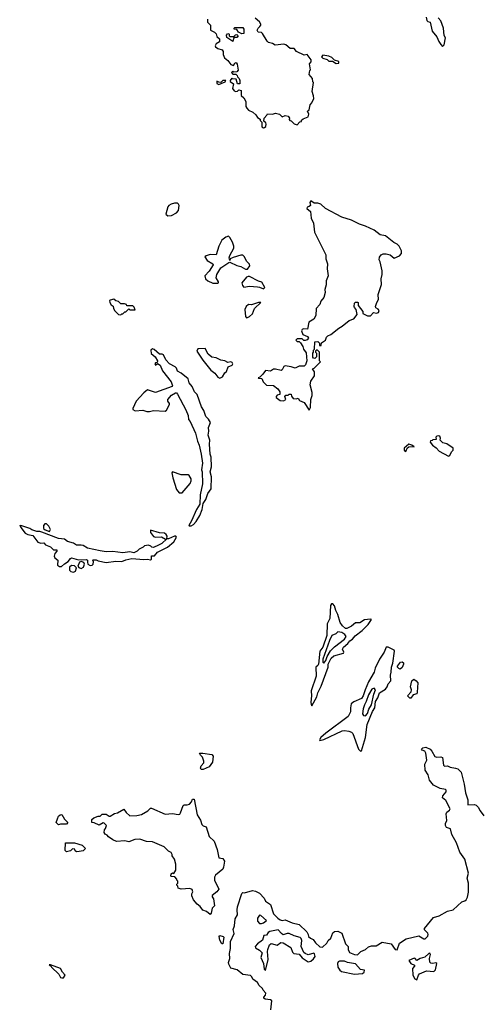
# Model space of a CAD drawing. Extents: x 1861455 to 2058065, y 200073 to 437907.
# Tile 537 of 574: x 2003132 to 2007806, y 391101 to 401040. Entities that reach past the tile are written whole.
import ezdxf

# ---------------------------------------------------------------- set-up
doc = ezdxf.new("R2010")
doc.units = 0

msp = doc.modelspace()

# ---------------------------------------------------------------- linework, layer by layer
at = {"layer": '0CON05XD'}
for points in [[(2005030, 401045), (2005030, 401015), (2005060, 400985), (2005060, 400935), (2005100, 400915), (2005117, 400897), (2005125, 400870), (2005150, 400845), (2005150, 400815), (2005118, 400795), (2005108, 400775), (2005111.2, 400765), (2005135, 400748.1), (2005176.4, 400736.4), (2005187, 400717), (2005188.3, 400688.3), (2005202.5, 400655), (2005236.4, 400626.4), (2005265, 400587.5), (2005291.7, 400578.3), (2005305, 400600), (2005318.3, 400608.3), (2005329.3, 400589.3), (2005338.3, 400531.7), (2005325, 400512.5), (2005295, 400510), (2005285, 400520), (2005272.5, 400505), (2005285, 400490), (2005315, 400490), (2005330, 400475), (2005331.7, 400461.7), (2005350, 400445), (2005357, 400427), (2005357, 400393), (2005333.6, 400393.6), (2005318.3, 400438.3), (2005283, 400443), (2005275, 400450), (2005257.5, 400425), (2005260, 400415), (2005291.7, 400391.7), (2005282.5, 400345), (2005300.5, 400320.5), (2005315, 400313.8), (2005333.3, 400316.7), (2005345, 400330), (2005370, 400325), (2005370, 400275), (2005395, 400250), (2005417.5, 400215), (2005418, 400165), (2005428, 400145), (2005445, 400126.2), (2005487.5, 400105), (2005517.7, 400077.7), (2005535, 400052.5), (2005560, 400035), (2005563, 400023), (2005580, 400005), (2005579.3, 399959.3), (2005595, 399947.5)], [(2005595, 399947.5), (2005605, 399950), (2005617.7, 399962.3), (2005622, 399985), (2005618.3, 399998.3), (2005600, 400015), (2005602.5, 400045), (2005630, 400075), (2005635, 400090), (2005685, 400087.5), (2005715, 400097.5), (2005757, 400087), (2005785, 400060), (2005815, 400072.5), (2005845, 400067.5), (2005857.5, 400045), (2005853, 400033), (2005861.7, 400021.7), (2005875, 400020), (2005905, 399990), (2005935, 399980), (2005961.7, 400008.3), (2005978.3, 400011.7), (2005980, 400025), (2005995, 400040), (2006045, 400060), (2006052.5, 400085), (2006040, 400115), (2006055, 400130), (2006068.3, 400181.7), (2006085, 400200), (2006102.5, 400245), (2006101.7, 400271.7), (2006086.7, 400315), (2006100, 400405), (2006093, 400413), (2006090, 400445), (2006057.5, 400485), (2006063, 400527), (2006070, 400535), (2006060, 400595), (2006077.5, 400615), (2006077.5, 400635), (2006037, 400687), (2006005, 400682.5), (2005928.3, 400718.3), (2005905, 400750), (2005865, 400750), (2005820, 400785), (2005801.7, 400791.7), (2005713, 400783), (2005685, 400800), (2005645, 400810), (2005631.7, 400821.7), (2005585, 400900), (2005575, 400910), (2005543, 400913), (2005533, 400933), (2005540, 400955), (2005559.3, 400970.7), (2005570, 400985), (2005570, 400995), (2005556.4, 401016.4), (2005510, 401055)], [(2007240, 401065), (2007245, 401030), (2007255, 401020), (2007280, 401015), (2007300, 400925), (2007346.1, 400866.1), (2007365, 400820), (2007385, 400790), (2007405, 400770)], [(2007405, 400770), (2007420, 400785), (2007432.5, 400855), (2007420.7, 400880.7), (2007413.3, 400955), (2007385, 401027.5), (2007359.5, 401059.5)], [(2005375, 400897.5), (2005343, 400913), (2005325, 400940), (2005300, 400945), (2005300, 400955), (2005305, 400960), (2005385, 400960), (2005397.5, 400945), (2005395, 400900), (2005375, 400897.5)], [(2005285, 400820), (2005225, 400860), (2005222.5, 400885), (2005231.7, 400898.3), (2005245, 400900), (2005250, 400895), (2005250, 400875), (2005258.3, 400868.3), (2005295, 400870), (2005313, 400887), (2005325, 400890), (2005338.3, 400878.3), (2005325, 400860), (2005305, 400860), (2005291.7, 400848.3), (2005285, 400820)], [(2006328.3, 400598.3), (2006355, 400600), (2006355, 400617.5), (2006312.5, 400632.5), (2006285, 400657.5), (2006255, 400672.5), (2006195, 400680), (2006180, 400665), (2006195, 400650), (2006237, 400637), (2006255, 400620), (2006291.7, 400621.7), (2006328.3, 400598.3)], [(2005145, 400384.4), (2005209.2, 400410.8), (2005213.3, 400425), (2005185, 400425.8), (2005164.4, 400405.6), (2005145, 400407.8), (2005125, 400420), (2005122.9, 400395), (2005145, 400384.4)], [(2004628.3, 399058.3), (2004665, 399063.8), (2004715, 399090), (2004737.1, 399115), (2004742, 399165), (2004737.5, 399177.5), (2004725, 399186.7), (2004695, 399186.7), (2004663.6, 399176.4), (2004640, 399165), (2004628.3, 399151.7), (2004610, 399075), (2004628.3, 399058.3)], [(2006055, 397100), (2006070, 397125), (2006073.3, 397205), (2006087.5, 397245), (2006087.5, 397275), (2006067.5, 397355), (2006075, 397390), (2006110, 397445), (2006110, 397485), (2006090, 397515), (2006108.3, 397521.7), (2006170, 397585), (2006160, 397595), (2006160, 397685), (2006138.3, 397708.3), (2006120, 397695), (2006120, 397685), (2006130, 397675), (2006130, 397635), (2006115, 397620), (2006101.7, 397621.7), (2006093, 397633), (2006092.5, 397675), (2006100, 397685), (2006100, 397705), (2006110, 397715), (2006113, 397787), (2006145, 397790), (2006160, 397775), (2006161.7, 397751.7), (2006178.3, 397751.7), (2006181.7, 397778.3), (2006220, 397805), (2006230, 397835), (2006245, 397850), (2006275, 397862.5), (2006355, 397927.5), (2006390, 397945), (2006460, 398005), (2006509.3, 398020.7), (2006540, 398065), (2006530, 398115), (2006513, 398133), (2006510, 398145), (2006513, 398177), (2006523, 398187), (2006545, 398190), (2006550, 398185), (2006550, 398155), (2006600, 398095), (2006600, 398075), (2006645, 398050), (2006675, 398050), (2006705, 398082.5), (2006737.1, 398077.1), (2006757.8, 398085), (2006765, 398106), (2006755, 398118.1), (2006730.5, 398130.5), (2006726.7, 398145), (2006740, 398185), (2006758, 398215), (2006754.3, 398265), (2006785.9, 398365.9), (2006784.2, 398425), (2006793.9, 398466.1), (2006793.8, 398505), (2006772.5, 398595), (2006762.5, 398615), (2006767, 398643), (2006783.6, 398666.4), (2006805, 398677.5), (2006835, 398677.5), (2006875, 398666.7), (2006915, 398633.8), (2006968, 398655), (2006988.7, 398681.3), (2006990, 398705), (2006965, 398752.5), (2006945, 398773.3), (2006911.2, 398791.2), (2006828.3, 398858.3), (2006775, 398866.7), (2006713.6, 398913.6), (2006625, 398956.7), (2006565, 398976.7), (2006485, 399016.2), (2006385, 399046.2), (2006223, 399133), (2006175, 399176.2), (2006145, 399188.8), (2006108.3, 399188.3), (2006075, 399210), (2006062.5, 399195), (2006070, 399165), (2006057, 399153), (2006035, 399146.7), (2006033.8, 399135), (2006070, 399105), (2006077.5, 399035), (2006098.8, 398985), (2006111.2, 398895), (2006223.3, 398665), (2006223.3, 398625), (2006243, 398577), (2006240, 398525), (2006248.8, 398455), (2006226.7, 398405), (2006226.7, 398365), (2006213.3, 398315), (2006217.5, 398285), (2006203.3, 398235), (2006175, 398197.5), (2006163.6, 398166.4), (2006126.7, 398125), (2006123.3, 398055), (2006103.3, 398016.7), (2006053.9, 397986.1), (2006040, 397915), (2006000.7, 397919.3), (2005986.4, 397913.6), (2005980.7, 397899.3), (2005991.2, 397861.2), (2006040.7, 397840.7), (2006050, 397825), (2006035, 397806.7), (2006015, 397800), (2006003, 397803), (2005985, 397820), (2005935, 397817.5), (2005922.5, 397805), (2005935, 397790), (2005955, 397790), (2005968.3, 397778.3), (2005991.7, 397741.7), (2006000, 397715), (2006027, 397677), (2006033, 397597), (2006020, 397555), (2006005, 397542.5), (2005955, 397543.3), (2005915, 397521.2), (2005875, 397537.1), (2005815, 397544.2), (2005802.2, 397537.8), (2005785, 397506.7), (2005775, 397500), (2005715, 397512.5), (2005695, 397512.5), (2005665, 397492.5), (2005615, 397500), (2005588.3, 397461.7), (2005558.3, 397431.7), (2005540, 397425), (2005545, 397420), (2005578.3, 397418.3), (2005592.5, 397385), (2005625, 397350), (2005697, 397347), (2005740, 397315), (2005760, 397285), (2005760, 397255), (2005735, 397250), (2005722.5, 397235), (2005723.3, 397225), (2005765, 397196.7), (2005796.4, 397193.6), (2005820, 397205), (2005810, 397235), (2005821.7, 397248.3), (2005845, 397250), (2005855, 397260), (2005875, 397260), (2005878.3, 397238.3), (2005896.4, 397216.4), (2005925, 397213.3), (2005945, 397220), (2005960, 397195), (2006006.4, 397176.4), (2006055, 397100)], [(2005135, 398378.8), (2005141.2, 398385), (2005139.2, 398395), (2005116.7, 398435), (2005123.5, 398466.5), (2005165, 398534.3), (2005245, 398590), (2005255, 398593.3), (2005325, 398557.1), (2005365, 398549.2), (2005415, 398520), (2005435, 398520), (2005456, 398555), (2005452.7, 398572.7), (2005423.7, 398603.7), (2005405, 398646.7), (2005385, 398662), (2005365, 398663.3), (2005290.5, 398639.5), (2005260, 398625), (2005255, 398610), (2005250, 398635), (2005255, 398660), (2005296.2, 398735), (2005296.2, 398755), (2005281.2, 398795), (2005255, 398842.5), (2005243, 398853), (2005215, 398844), (2005174.3, 398815), (2005144.4, 398755), (2005118.8, 398665), (2005055, 398669.6), (2005014.6, 398655.4), (2005002, 398645), (2005025, 398609.4), (2005082, 398575), (2005085.7, 398565), (2005047.2, 398502.8), (2005004.2, 398455), (2005010.6, 398425), (2005032.7, 398402.7), (2005085, 398380), (2005135, 398378.8)], [(2005595, 398322.5), (2005607.5, 398335), (2005579.3, 398389.3), (2005545, 398400), (2005455, 398446.2), (2005441.7, 398448.3), (2005425, 398440), (2005378, 398385), (2005382.5, 398355), (2005395, 398341.2), (2005455, 398349.2), (2005535, 398344), (2005555, 398341.2), (2005595, 398322.5)], [(2004155, 398060), (2004165, 398070), (2004175, 398070), (2004195, 398090), (2004205, 398090), (2004235, 398120), (2004245, 398110), (2004298.3, 398111.7), (2004288.3, 398138.3), (2004275, 398150), (2004215, 398150), (2004210, 398165), (2004191.7, 398171.7), (2004155, 398170), (2004130, 398195), (2004103, 398203), (2004085, 398217.5), (2004045, 398210), (2004040, 398205), (2004042.5, 398185), (2004055, 398160), (2004077, 398147), (2004080, 398125), (2004095, 398100), (2004130, 398065), (2004155, 398060)], [(2005425, 398030), (2005435, 398032.5), (2005455, 398042.5), (2005485, 398070), (2005504.5, 398125.5), (2005570, 398185), (2005545, 398185.8), (2005475, 398162.5), (2005445, 398166.2), (2005420, 398145), (2005406.7, 398115), (2005412.5, 398045), (2005425, 398030)], [(2004845, 395930), (2004865, 395932.5), (2004887.5, 395945), (2004916.7, 395975), (2004953.6, 396036.4), (2004976.7, 396095), (2004987.5, 396155), (2005013.3, 396195), (2005033.9, 396256.1), (2005066.2, 396305), (2005071.4, 396425), (2005056.2, 396475), (2005070, 396525), (2005066.2, 396625), (2005058, 396655), (2005048.6, 396755), (2005052.5, 396795), (2005038, 396845), (2005044, 396885), (2005040, 396925), (2005058.9, 396975), (2005038.9, 397008.9), (2005011.2, 397035), (2004993.8, 397095), (2004970.5, 397130.5), (2004926.7, 397255), (2004900, 397285), (2004875, 397337.5), (2004844.3, 397374.3), (2004834.1, 397414.1), (2004765, 397472), (2004725, 397493.3), (2004715, 397522.5), (2004704.1, 397534.1), (2004645, 397566.2), (2004608.8, 397605), (2004585, 397656), (2004572.7, 397662.7), (2004544.2, 397664.2), (2004491.9, 397711.9), (2004473.6, 397716.4), (2004458.8, 397705), (2004461.7, 397671.7), (2004500, 397635), (2004523.3, 397595), (2004520, 397580), (2004505, 397576.7), (2004496.7, 397565), (2004505.8, 397554.2), (2004525, 397570), (2004552.3, 397552.3), (2004576.4, 397496.4), (2004662.7, 397382.7), (2004676.2, 397345), (2004673.6, 397336.4), (2004505, 397277.5), (2004425, 397302.5), (2004385, 397273.3), (2004309.5, 397190.5), (2004273.8, 397115), (2004276.7, 397105), (2004297.7, 397092.3), (2004375, 397100), (2004416.4, 397086.4), (2004445, 397086.2), (2004485, 397096), (2004601.7, 397088.3), (2004615, 397100), (2004644.4, 397155), (2004646.5, 397165), (2004628.8, 397188.8), (2004628.5, 397205), (2004665, 397249.2), (2004705, 397273.8), (2004715, 397273.3), (2004728.3, 397258.3), (2004811.7, 397101.7), (2004836, 397045), (2004838.8, 397005), (2004854, 396985), (2004908.8, 396865), (2004928.8, 396785), (2004946.2, 396745), (2004966.2, 396655), (2004977.5, 396565), (2004967.5, 396495), (2004976.7, 396475), (2004980, 396355), (2004956.7, 396245), (2004951.7, 396148.3), (2004920, 396095), (2004868.8, 395981.2), (2004840, 395935), (2004845, 395930)], [(2005155, 397422.5), (2005180, 397435), (2005203.6, 397476.4), (2005223, 397487), (2005240, 397535), (2005279.1, 397550.9), (2005284.3, 397565), (2005279.5, 397579.5), (2005265, 397587.5), (2005235, 397580), (2005205, 397597.5), (2005165, 397602.5), (2005117, 397627), (2005075, 397632.5), (2005037.5, 397665), (2005005, 397721.2), (2004931.7, 397718.3), (2004922.5, 397695), (2004981.7, 397601.7), (2005065, 397502.5), (2005103, 397473), (2005135, 397432.5), (2005155, 397422.5)], [(2007465, 396632.5), (2007478.3, 396641.7), (2007493, 396677), (2007510, 396695), (2007510, 396715), (2007447.7, 396757.7), (2007407, 396767), (2007380, 396795), (2007383.8, 396815), (2007375.4, 396835.4), (2007365, 396840), (2007346.7, 396835), (2007337.5, 396825), (2007338.3, 396801.7), (2007305, 396800), (2007298.3, 396791.7), (2007281.7, 396788.3), (2007280, 396775), (2007302.5, 396745), (2007339.3, 396719.3), (2007370, 396685), (2007465, 396632.5)], [(2007025, 396680), (2007035, 396687.5), (2007045.5, 396714.5), (2007062.7, 396727.3), (2007101.7, 396731.7), (2007117, 396727), (2007092.5, 396745), (2007064.1, 396755.9), (2007017.5, 396715), (2007014.6, 396694.6), (2007025, 396680)], [(2004775, 396263.3), (2004855, 396357.5), (2004865.9, 396384.1), (2004865.6, 396405.6), (2004845, 396440), (2004835, 396446.7), (2004765, 396446.7), (2004675, 396477.5), (2004670, 396465), (2004680, 396415), (2004717.3, 396297.3), (2004745, 396263.8), (2004775, 396263.3)], [(2003535, 395521.5), (2003555, 395521.9), (2003585, 395548.8), (2003620.8, 395569.2), (2003645, 395602.5), (2003655, 395607.5), (2003725, 395586.7), (2003805, 395592.5), (2003817.5, 395585), (2003815.9, 395564.1), (2003822.5, 395545), (2003845, 395530), (2003865.6, 395534.4), (2003874.2, 395545), (2003876.7, 395566.7), (2003870, 395585), (2003875, 395587.5), (2003905, 395587.5), (2003925, 395577.5), (2004005, 395560), (2004105, 395573.3), (2004165, 395570), (2004203.6, 395586.4), (2004265, 395600), (2004385, 395591.2), (2004425, 395594.3), (2004455, 395588), (2004463.8, 395595), (2004463.1, 395626.9), (2004495, 395628.6), (2004525, 395666.7), (2004625, 395716.2), (2004689.7, 395770.3), (2004717.5, 395815), (2004710, 395825), (2004695, 395826.7), (2004635, 395800), (2004620, 395800), (2004622, 395825), (2004612.4, 395842.4), (2004595, 395855.7), (2004545, 395860), (2004455, 395886.7), (2004452.5, 395865), (2004485, 395824), (2004505, 395816.7), (2004565, 395821.2), (2004605, 395797.5), (2004620, 395800), (2004568.8, 395751.2), (2004535.9, 395734.1), (2004483.6, 395713.6), (2004466, 395716), (2004456.7, 395725), (2004435, 395735.8), (2004395, 395730), (2004380, 395715), (2004340, 395695), (2004320, 395675), (2004285, 395657.5), (2004245, 395668.8), (2004175, 395658.8), (2004075, 395672), (2004005, 395670), (2003945, 395678.8), (2003816.1, 395706.1), (2003775, 395731.2), (2003755, 395736.7), (2003706.1, 395736.1), (2003675.8, 395755.8), (2003615, 395773.8), (2003585, 395796.7), (2003525, 395802.5), (2003355, 395866.7), (2003335, 395873.3), (2003305, 395872.5), (2003255, 395890), (2003235, 395903.3), (2003155, 395930), (2003140, 395930), (2003132.5, 395937.5), (2003142.5, 395915), (2003188.3, 395858.3), (2003215, 395842.5), (2003265, 395832.5), (2003317, 395767), (2003345, 395756.2), (2003375, 395760), (2003395, 395737.5), (2003445, 395717.5), (2003475, 395690), (2003508.3, 395688.3), (2003507.5, 395675), (2003488.6, 395651.4), (2003482, 395625), (2003489.1, 395609.1), (2003517.5, 395585), (2003515.8, 395535), (2003535, 395521.5)], [(2003435, 395873.8), (2003444.3, 395895), (2003428.1, 395928.1), (2003405, 395950), (2003385, 395950), (2003374.4, 395935), (2003374.5, 395904.5), (2003390.2, 395890.2), (2003435, 395873.8)], [(2003755, 395501.9), (2003775.5, 395514.5), (2003785.8, 395545), (2003780.5, 395560.5), (2003755, 395571.2), (2003736.9, 395563.1), (2003720, 395525), (2003729.4, 395509.4), (2003755, 395501.9)], [(2003675, 395463.8), (2003696.9, 395473.1), (2003706.1, 395506.1), (2003686.9, 395526.9), (2003655, 395530), (2003637.1, 395512.9), (2003637.1, 395485), (2003648.5, 395468.5), (2003675, 395463.8)], [(2006085, 394112.5), (2006135, 394204.3), (2006144.7, 394245), (2006179, 394311), (2006247.3, 394502.7), (2006250, 394535), (2006277.3, 394595), (2006305, 394619.2), (2006402.5, 394645), (2006407.5, 394655), (2006393.8, 394685), (2006403.3, 394705), (2006447.4, 394742.6), (2006468.7, 394771.3), (2006495, 394787.5), (2006519.9, 394820.1), (2006591.2, 394875), (2006652.7, 394935), (2006686.7, 394985), (2006675, 394990), (2006615, 394981.8), (2006566.8, 394953.2), (2006525, 394953.1), (2006485, 394917.5), (2006437.8, 394895), (2006425, 394895.9), (2006392.9, 394922.9), (2006370.3, 394955), (2006347.5, 395035), (2006326.5, 395075), (2006320.7, 395100.7), (2006311.4, 395125), (2006295, 395143.8), (2006282.5, 395145), (2006272.2, 395127.8), (2006264.2, 394995), (2006238.2, 394941.8), (2006233.5, 394825), (2006195.1, 394704.9), (2006164, 394665), (2006150.5, 394535), (2006145, 394521.5), (2006125.6, 394504.4), (2006127.1, 394415), (2006075.4, 394265), (2006079.2, 394215), (2006072.5, 394152.5), (2006076.1, 394126.1), (2006085, 394112.5)], [(2006205, 394546.2), (2006225, 394572.5), (2006237.5, 394612.5), (2006271.1, 394668.9), (2006311.3, 394708.7), (2006415, 394786.7), (2006428.8, 394815), (2006417.5, 394835), (2006385, 394853.3), (2006345, 394862.5), (2006325, 394840), (2006285, 394822.5), (2006260.6, 394775), (2006195, 394586.2), (2006195.8, 394555.8), (2006205, 394546.2)], [(2006575, 393656.2), (2006585, 393660), (2006626.2, 393795), (2006643.5, 393925), (2006695, 394055.6), (2006718.9, 394095), (2006725, 394159.1), (2006750, 394195), (2006767.6, 394245), (2006827.6, 394282.4), (2006844.2, 394305), (2006855.1, 394334.9), (2006882.5, 394365), (2006878.7, 394425), (2006886.4, 394455), (2006886.7, 394503.3), (2006901.2, 394545), (2006918, 394665), (2006915, 394677.5), (2006855, 394707.5), (2006835, 394706.7), (2006812.5, 394655), (2006766, 394585), (2006722.9, 394495), (2006712.1, 394455), (2006657.5, 394355), (2006623.9, 394276.1), (2006602, 394215), (2006585, 394188.1), (2006506.2, 394155), (2006480, 394135), (2006472.5, 394095), (2006473.1, 394055), (2006451.1, 394005), (2006225, 393839.6), (2006175.7, 393795), (2006161.7, 393771.7), (2006165, 393764.3), (2006205, 393772.7), (2006389.7, 393860.3), (2006415, 393863.9), (2006457.6, 393857.6), (2006485, 393848), (2006499, 393835), (2006555, 393675.8), (2006575, 393656.2)], [(2006975, 394483.3), (2006960.7, 394490.7), (2006950, 394505), (2006950, 394515), (2006980, 394555), (2006997.5, 394557.5), (2007008.3, 394548.3), (2007010, 394535), (2006995, 394500), (2006975, 394483.3)], [(2007085, 394190), (2007075, 394190), (2007050, 394215), (2007086.2, 394253.8), (2007090, 394275), (2007080, 394305), (2007093.3, 394365), (2007115, 394382.5), (2007137.7, 394367.7), (2007153.3, 394345), (2007148.8, 394251.2), (2007143.3, 394236.7), (2007105.9, 394224.1), (2007085, 394190)], [(2006625, 394013.3), (2006645, 394036.2), (2006658.9, 394081.1), (2006685.8, 394125), (2006708.8, 394231.2), (2006726.7, 394275), (2006711.7, 394291.7), (2006688.3, 394281.7), (2006655, 394225.8), (2006633.7, 394156.4), (2006614.5, 394125), (2006600.6, 394085), (2006594.3, 394034.3), (2006606.4, 394016.4), (2006625, 394013.3)], [(2005670, 391045), (2005680, 391135), (2005667, 391147), (2005613, 391153), (2005600, 391165), (2005600, 391175), (2005617, 391193), (2005617.5, 391215), (2005593.3, 391243.3), (2005585, 391260), (2005550.7, 391290.7), (2005535, 391320), (2005487.5, 391355), (2005478.3, 391378.3), (2005465, 391392.5), (2005385, 391402.5), (2005328.3, 391448.3), (2005265, 391467.5), (2005243.9, 391506.1), (2005242.5, 391525), (2005255.5, 391564.5), (2005250.4, 391615), (2005261.1, 391665), (2005263.1, 391735), (2005298, 391815), (2005289.5, 391855), (2005303.1, 391895), (2005309.3, 391965), (2005332.9, 392005), (2005329.2, 392055), (2005333.7, 392086.3), (2005375, 392220), (2005385, 392230), (2005405, 392227.5), (2005485, 392248.8), (2005515, 392243.3), (2005555, 392222.5), (2005603.6, 392173.6), (2005615, 392142.5), (2005665, 392110), (2005697.5, 392015), (2005740.7, 391970.7), (2005765, 391952.5), (2005785, 391947.5), (2005815, 391952.5), (2005885, 391922.5), (2005955, 391907.5), (2006033, 391833), (2006047.5, 391805), (2006050, 391785), (2006071.7, 391768.3), (2006096.4, 391756.4), (2006120.7, 391720.7), (2006165, 391680), (2006191.7, 391678.3), (2006235, 391720), (2006247.5, 391745), (2006275, 391767.5), (2006297, 391823), (2006313, 391837), (2006345, 391840), (2006385, 391820), (2006423, 391713), (2006450, 391685), (2006450, 391655), (2006462.5, 391625), (2006513, 391603), (2006545, 391600), (2006577, 391633), (2006625, 391653.3), (2006655, 391680), (2006685, 391690), (2006735, 391690), (2006795, 391727.5), (2006885, 391713.3), (2006923.6, 391653.6), (2006945, 391650), (2006970.7, 391719.3), (2007035, 391761.2), (2007165, 391793.1), (2007215, 391762.5), (2007228.3, 391761.7), (2007255, 391790), (2007260, 391805), (2007255, 391820), (2007223, 391853), (2007222.5, 391865), (2007313.6, 391976.4), (2007370, 391995), (2007455, 392042.5), (2007510, 392055), (2007600, 392135), (2007630, 392145), (2007643, 392157), (2007656.4, 392183.6), (2007666.1, 392233.9), (2007667.5, 392325), (2007653.3, 392375), (2007666.4, 392423.6), (2007628.8, 392565), (2007577, 392637), (2007545, 392730), (2007496.8, 392816.8), (2007485, 392872.5), (2007445, 392887.5), (2007432.5, 392905), (2007433.3, 392925), (2007446, 392955), (2007438.8, 393025), (2007448.8, 393041.2), (2007475, 393060), (2007480, 393075), (2007437.5, 393157.5), (2007403.3, 393185), (2007406.7, 393205), (2007441.2, 393245), (2007441.7, 393261.7), (2007435, 393268.8), (2007378.3, 393278.3), (2007313, 393313), (2007273, 393363), (2007257.3, 393417.3), (2007228.8, 393465), (2007226, 393525), (2007245.8, 393564.2), (2007234.3, 393635), (2007225.6, 393655.6), (2007197.5, 393665), (2007191.2, 393675), (2007205, 393690), (2007235, 393696.9), (2007277.3, 393677.3), (2007296.1, 393656.1), (2007325, 393602.5), (2007345, 393596.7), (2007385, 393600), (2007403.3, 393593.3), (2007414.4, 393515), (2007425, 393505.7), (2007455, 393508), (2007482.5, 393495), (2007535.7, 393485.7), (2007556.9, 393476.9), (2007591.2, 393445), (2007622.5, 393325), (2007637, 393237), (2007660, 393165), (2007660, 393115), (2007725, 393117.5), (2007745, 393110), (2007765, 393090), (2007782.5, 393055), (2007822.5, 393005)], [(2004965, 393470), (2004960, 393485), (2004965, 393510), (2004991.7, 393538.3), (2004992.5, 393555), (2004977.5, 393595), (2004957.5, 393615), (2004950, 393635), (2004983.6, 393636.4), (2005075, 393623.3), (2005086.7, 393605), (2005080, 393545), (2005045, 393500), (2004985, 393472.5), (2004965, 393470)], [(2005055, 392008.8), (2005019.7, 392039.7), (2004982.3, 392052.3), (2004957, 392087), (2004925, 392113.3), (2004889.2, 392155), (2004870, 392195), (2004871.2, 392215), (2004881.2, 392235), (2004875, 392260), (2004850.7, 392270.7), (2004765, 392263.8), (2004732.5, 392275), (2004730, 392295), (2004720, 392305), (2004720, 392315), (2004730, 392325), (2004730, 392345), (2004720, 392355), (2004720, 392365), (2004698.3, 392388.3), (2004665, 392390), (2004660, 392395), (2004661.7, 392418.3), (2004675, 392430), (2004688.3, 392421.7), (2004710, 392455), (2004710, 392515), (2004697, 392567), (2004671.7, 392601.7), (2004672.5, 392615), (2004663, 392633), (2004635, 392646.7), (2004592.3, 392692.3), (2004475, 392741.2), (2004415, 392743.3), (2004345, 392768.8), (2004295, 392763.3), (2004235, 392740), (2004195, 392750), (2004110, 392745), (2004075, 392760), (2004030.7, 392790.7), (2004015, 392810), (2003995, 392820), (2003987.5, 392835), (2003988.3, 392861.7), (2004000, 392875), (2004010, 392905), (2003985, 392930), (2003975, 392932.5), (2003935, 392911.2), (2003885, 392933.3), (2003860, 392935), (2003863, 392967), (2003880, 392985), (2003925, 393000), (2003945, 393000), (2003965, 393020), (2004005, 393020), (2004035, 393000), (2004045, 393000), (2004091.7, 393028.3), (2004120, 393035), (2004185, 393070), (2004208, 393038), (2004245, 393003.3), (2004315, 393006.7), (2004361.7, 393018.3), (2004425.8, 393054.2), (2004455, 393080), (2004465, 393080), (2004600.7, 393020.7), (2004675, 393028.8), (2004735, 393016), (2004748.6, 393021.4), (2004757, 393033), (2004782.3, 393107.7), (2004795, 393116), (2004825, 393115.7), (2004847.3, 393122.7), (2004868, 393145), (2004877, 393173), (2004895, 393172.5), (2004926.2, 393015), (2004960, 392960), (2004973.1, 392915), (2004985, 392904.3), (2005015, 392893.3), (2005046.4, 392796.4), (2005098.3, 392748.3), (2005128.8, 392665), (2005145, 392580), (2005185, 392572.5), (2005200, 392545), (2005192.5, 392485), (2005183.3, 392465), (2005111.2, 392405), (2005100, 392385), (2005100.8, 392355), (2005145.5, 392265), (2005123.8, 392235), (2005078.3, 392198.3), (2005076.2, 392185), (2005089.2, 392165), (2005102, 392095), (2005076.7, 392073.3), (2005067.4, 392022.6), (2005055, 392008.8)], [(2003525, 392912.5), (2003502.5, 392935), (2003513.3, 392975), (2003525, 393000), (2003540, 393015), (2003557, 393017), (2003585, 392970), (2003620, 392935), (2003605, 392920), (2003545, 392920), (2003525, 392912.5)], [(2003705, 392640), (2003691.7, 392651.7), (2003688.3, 392668.3), (2003665, 392670), (2003645, 392650), (2003605, 392640), (2003593.3, 392653.3), (2003595, 392730), (2003685, 392730), (2003765, 392706.7), (2003797, 392673), (2003775, 392650), (2003735, 392642.5), (2003705, 392640)], [(2005575, 391916.2), (2005595, 391923.8), (2005627, 391947), (2005567.3, 391997.3), (2005555, 392000), (2005535, 391970), (2005535, 391941.2), (2005555, 391918), (2005575, 391916.2)], [(2005185, 391712.5), (2005175, 391712.5), (2005155, 391747.5), (2005146, 391785), (2005155, 391795.6), (2005187.5, 391787.5), (2005195, 391777.5), (2005185, 391712.5)], [(2005615, 391442.5), (2005642, 391555), (2005636.2, 391633.8), (2005640, 391655), (2005655, 391703.3), (2005674.3, 391715.7), (2005735, 391697.5), (2005770, 391725), (2005795, 391723.3), (2005870, 391675), (2005889.3, 391629.3), (2005902.5, 391615), (2005955, 391606.2), (2005985, 391570), (2006045, 391530), (2006075, 391537.5), (2006099.4, 391560.6), (2006115.6, 391585), (2006111.4, 391611.4), (2006105, 391616), (2006045, 391602), (2006015, 391613.8), (2006003.3, 391625), (2005976.2, 391685), (2005982.9, 391747.1), (2005976.4, 391766.4), (2005965, 391776), (2005905, 391792), (2005855, 391816), (2005835, 391816.2), (2005795, 391802), (2005776.2, 391815), (2005745, 391853.8), (2005660, 391835), (2005643.6, 391826.4), (2005625, 391800), (2005600, 391795), (2005585, 391747.5), (2005535, 391712.5), (2005510, 391685), (2005515, 391670), (2005555, 391647.5), (2005581.7, 391621.7), (2005570, 391575), (2005596.7, 391515), (2005603.6, 391456.4), (2005615, 391442.5)], [(2007145, 391347.5), (2007160, 391395), (2007171.4, 391408.6), (2007240.9, 391439.1), (2007315, 391434), (2007332, 391448), (2007346.7, 391515), (2007335, 391520), (2007305, 391513.3), (2007285, 391517.5), (2007276.4, 391526.4), (2007271.4, 391565), (2007281.4, 391605), (2007275, 391618.8), (2007265, 391615.8), (2007225, 391576.7), (2007177.5, 391562.5), (2007145, 391542.5), (2007128.8, 391565), (2007118.6, 391568.6), (2007063.8, 391545), (2007085, 391513.3), (2007120, 391495), (2007120, 391485), (2007098.8, 391461.2), (2007104.4, 391395), (2007125, 391360), (2007145, 391347.5)], [(2003557, 391367), (2003575, 391370), (2003592.5, 391395), (2003566.7, 391425), (2003545, 391463.3), (2003445, 391500), (2003431.7, 391498.3), (2003448.3, 391488.3), (2003452.5, 391475), (2003527.5, 391405), (2003545, 391372.5), (2003557, 391367)], [(2006515, 391406), (2006595, 391412), (2006613.8, 391425), (2006616.7, 391446.7), (2006575, 391453.8), (2006525, 391510), (2006445, 391522.5), (2006415, 391537.5), (2006363.6, 391536.4), (2006350.7, 391529.3), (2006342.5, 391515), (2006347.5, 391475), (2006365, 391447.5), (2006384.1, 391434.1), (2006515, 391406)]]:
    msp.add_lwpolyline(points, dxfattribs=at)

doc.saveas('drawing.dxf')
